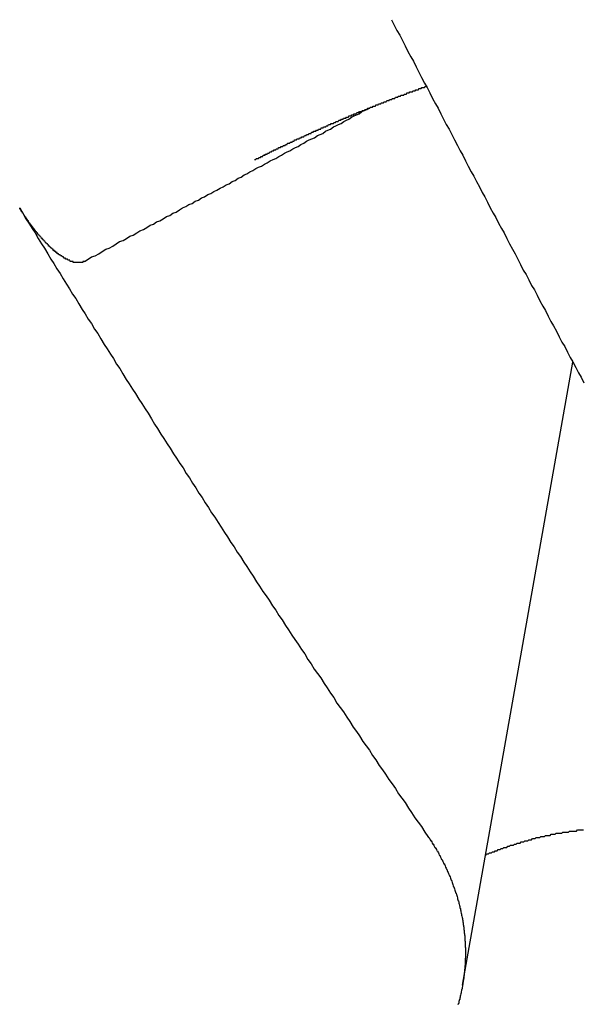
# Model space of a CAD drawing. Extents: x 1107 to 4046, y 937 to 3355.
# Tile 364 of 656: x 2135.718 to 2136.234, y 2669.198 to 2670.098. Entities that reach past the tile are written whole.
import ezdxf

# ---------------------------------------------------------------- set-up
doc = ezdxf.new("R2010")
doc.units = 0
doc.layers.add('KF_VIDA_L___C_REAR', color=7, linetype='CONTINUOUS')

# ---------------------------------------------------------------- blocks, each defined once
blk = doc.blocks.new('KF_VIDA_L___C_REAR')
at = {"layer": 'KF_VIDA_L___C_REAR'}
blk.add_line((-50.855621, 980.001998), (-50.754764, 980.571742), dxfattribs=at)
for points in [[(-50.9207, 980.885, 0), (-50.9182, 980.88, 0), (-50.9157, 980.875, 0), (-50.9131, 980.871, 0), (-50.9106, 980.866, 0), (-50.9081, 980.861, 0), (-50.9056, 980.856, 0), (-50.9031, 980.851, 0), (-50.9006, 980.847, 0), (-50.8981, 980.842, 0), (-50.8956, 980.837, 0), (-50.8931, 980.832, 0), (-50.8906, 980.827, 0), (-50.8881, 980.823, 0), (-50.8855, 980.818, 0), (-50.883, 980.813, 0), (-50.8805, 980.808, 0), (-50.878, 980.804, 0), (-50.8755, 980.799, 0), (-50.873, 980.794, 0), (-50.8705, 980.789, 0), (-50.868, 980.785, 0), (-50.8655, 980.78, 0), (-50.8629, 980.775, 0), (-50.8604, 980.77, 0), (-50.8579, 980.765, 0), (-50.8554, 980.761, 0), (-50.8529, 980.756, 0), (-50.8504, 980.751, 0), (-50.8479, 980.746, 0), (-50.8454, 980.742, 0), (-50.8428, 980.737, 0), (-50.8403, 980.732, 0), (-50.8378, 980.727, 0), (-50.8353, 980.723, 0), (-50.8328, 980.718, 0), (-50.8303, 980.713, 0), (-50.8277, 980.708, 0), (-50.8252, 980.704, 0), (-50.8227, 980.699, 0), (-50.8202, 980.694, 0), (-50.8177, 980.69, 0), (-50.8152, 980.685, 0), (-50.8127, 980.68, 0), (-50.8101, 980.675, 0), (-50.8076, 980.671, 0), (-50.8051, 980.666, 0), (-50.8026, 980.661, 0), (-50.8001, 980.656, 0), (-50.7975, 980.652, 0), (-50.795, 980.647, 0), (-50.7925, 980.642, 0), (-50.79, 980.638, 0), (-50.7875, 980.633, 0), (-50.785, 980.628, 0), (-50.7824, 980.623, 0), (-50.7799, 980.619, 0), (-50.7774, 980.614, 0), (-50.7749, 980.609, 0), (-50.7724, 980.605, 0), (-50.7698, 980.6, 0), (-50.7673, 980.595, 0), (-50.7648, 980.59, 0), (-50.7623, 980.586, 0), (-50.7598, 980.581, 0), (-50.7573, 980.576, 0), (-50.7547, 980.572, 0), (-50.7522, 980.567, 0), (-50.7497, 980.562, 0), (-50.7472, 980.558, 0), (-50.7447, 980.553, 0)], [(-51.0459, 980.757, 0), (-51.0455, 980.757, 0), (-51.0451, 980.757, 0), (-51.0447, 980.757, 0), (-51.0443, 980.758, 0), (-51.0439, 980.758, 0), (-51.0435, 980.758, 0), (-51.0431, 980.758, 0), (-51.0427, 980.758, 0), (-51.0423, 980.758, 0), (-51.0419, 980.759, 0), (-51.0415, 980.759, 0), (-51.0411, 980.759, 0), (-51.0407, 980.759, 0), (-51.0403, 980.759, 0), (-51.0399, 980.76, 0), (-51.0395, 980.76, 0), (-51.0391, 980.76, 0), (-51.0387, 980.76, 0), (-51.0383, 980.76, 0), (-51.0379, 980.761, 0), (-51.0375, 980.761, 0), (-51.0371, 980.761, 0), (-51.0367, 980.761, 0), (-51.0363, 980.761, 0), (-51.036, 980.762, 0), (-51.0356, 980.762, 0), (-51.0352, 980.762, 0), (-51.0348, 980.762, 0), (-51.0344, 980.762, 0), (-51.034, 980.763, 0), (-51.0336, 980.763, 0), (-51.0332, 980.763, 0), (-51.0328, 980.763, 0), (-51.0324, 980.763, 0), (-51.032, 980.764, 0), (-51.0316, 980.764, 0), (-51.0312, 980.764, 0), (-51.0308, 980.764, 0), (-51.0304, 980.764, 0), (-51.03, 980.765, 0), (-51.0296, 980.765, 0), (-51.0292, 980.765, 0), (-51.0288, 980.765, 0), (-51.0284, 980.765, 0), (-51.028, 980.766, 0), (-51.0276, 980.766, 0), (-51.0272, 980.766, 0), (-51.0268, 980.766, 0), (-51.0264, 980.766, 0), (-51.026, 980.767, 0), (-51.0256, 980.767, 0), (-51.0252, 980.767, 0), (-51.0248, 980.767, 0), (-51.0244, 980.767, 0), (-51.024, 980.768, 0), (-51.0236, 980.768, 0), (-51.0232, 980.768, 0), (-51.0228, 980.768, 0), (-51.0224, 980.768, 0), (-51.022, 980.768, 0), (-51.0216, 980.769, 0), (-51.0212, 980.769, 0), (-51.0208, 980.769, 0), (-51.0204, 980.769, 0), (-51.02, 980.769, 0), (-51.0196, 980.77, 0), (-51.0192, 980.77, 0), (-51.0188, 980.77, 0), (-51.0184, 980.77, 0), (-51.018, 980.77, 0), (-51.0176, 980.771, 0), (-51.0172, 980.771, 0), (-51.0168, 980.771, 0), (-51.0164, 980.771, 0), (-51.016, 980.771, 0), (-51.0156, 980.772, 0), (-51.0152, 980.772, 0), (-51.0148, 980.772, 0), (-51.0144, 980.772, 0), (-51.014, 980.772, 0), (-51.0136, 980.772, 0), (-51.0132, 980.773, 0), (-51.0128, 980.773, 0), (-51.0124, 980.773, 0), (-51.012, 980.773, 0), (-51.0116, 980.773, 0), (-51.0112, 980.774, 0), (-51.0108, 980.774, 0), (-51.0104, 980.774, 0), (-51.01, 980.774, 0), (-51.0096, 980.774, 0), (-51.0092, 980.775, 0), (-51.0088, 980.775, 0), (-51.0084, 980.775, 0), (-51.008, 980.775, 0), (-51.0075, 980.775, 0), (-51.0071, 980.776, 0), (-51.0067, 980.776, 0), (-51.0063, 980.776, 0), (-51.0059, 980.776, 0), (-51.0055, 980.776, 0), (-51.0051, 980.776, 0), (-51.0047, 980.777, 0), (-51.0043, 980.777, 0), (-51.0039, 980.777, 0), (-51.0035, 980.777, 0), (-51.0031, 980.777, 0), (-51.0027, 980.778, 0), (-51.0023, 980.778, 0), (-51.0019, 980.778, 0), (-51.0015, 980.778, 0), (-51.0011, 980.778, 0), (-51.0007, 980.778, 0), (-51.0003, 980.779, 0), (-50.9999, 980.779, 0), (-50.9995, 980.779, 0), (-50.9991, 980.779, 0), (-50.9987, 980.779, 0), (-50.9983, 980.78, 0), (-50.9979, 980.78, 0), (-50.9975, 980.78, 0), (-50.997, 980.78, 0), (-50.9966, 980.78, 0), (-50.9962, 980.781, 0), (-50.9958, 980.781, 0), (-50.9954, 980.781, 0), (-50.995, 980.781, 0), (-50.9946, 980.781, 0), (-50.9942, 980.781, 0), (-50.9938, 980.782, 0), (-50.9934, 980.782, 0), (-50.993, 980.782, 0), (-50.9926, 980.782, 0), (-50.9922, 980.782, 0), (-50.9918, 980.783, 0), (-50.9914, 980.783, 0), (-50.991, 980.783, 0), (-50.9906, 980.783, 0), (-50.9901, 980.783, 0), (-50.9897, 980.783, 0), (-50.9893, 980.784, 0), (-50.9889, 980.784, 0), (-50.9885, 980.784, 0), (-50.9881, 980.784, 0), (-50.9877, 980.784, 0), (-50.9873, 980.785, 0), (-50.9869, 980.785, 0), (-50.9865, 980.785, 0), (-50.9861, 980.785, 0), (-50.9857, 980.785, 0), (-50.9853, 980.785, 0), (-50.9849, 980.786, 0), (-50.9845, 980.786, 0), (-50.984, 980.786, 0), (-50.9836, 980.786, 0), (-50.9832, 980.786, 0), (-50.9828, 980.787, 0), (-50.9824, 980.787, 0), (-50.982, 980.787, 0), (-50.9816, 980.787, 0), (-50.9812, 980.787, 0), (-50.9808, 980.787, 0), (-50.9804, 980.788, 0), (-50.98, 980.788, 0), (-50.9796, 980.788, 0), (-50.9791, 980.788, 0), (-50.9787, 980.788, 0), (-50.9783, 980.789, 0), (-50.9779, 980.789, 0), (-50.9775, 980.789, 0), (-50.9771, 980.789, 0), (-50.9767, 980.789, 0), (-50.9763, 980.789, 0), (-50.9759, 980.79, 0), (-50.9755, 980.79, 0), (-50.9751, 980.79, 0), (-50.9747, 980.79, 0), (-50.9742, 980.79, 0), (-50.9738, 980.79, 0), (-50.9734, 980.791, 0), (-50.973, 980.791, 0), (-50.9726, 980.791, 0), (-50.9722, 980.791, 0), (-50.9718, 980.791, 0), (-50.9714, 980.792, 0), (-50.971, 980.792, 0), (-50.9706, 980.792, 0), (-50.9701, 980.792, 0), (-50.9697, 980.792, 0), (-50.9693, 980.792, 0), (-50.9689, 980.793, 0), (-50.9685, 980.793, 0), (-50.9681, 980.793, 0), (-50.9677, 980.793, 0), (-50.9673, 980.793, 0), (-50.9669, 980.793, 0), (-50.9664, 980.794, 0), (-50.966, 980.794, 0), (-50.9656, 980.794, 0), (-50.9652, 980.794, 0), (-50.9648, 980.794, 0), (-50.9644, 980.795, 0), (-50.964, 980.795, 0), (-50.9636, 980.795, 0), (-50.9632, 980.795, 0), (-50.9627, 980.795, 0), (-50.9623, 980.795, 0), (-50.9619, 980.796, 0), (-50.9615, 980.796, 0), (-50.9611, 980.796, 0), (-50.9607, 980.796, 0), (-50.9603, 980.796, 0), (-50.9599, 980.796, 0), (-50.9595, 980.797, 0), (-50.959, 980.797, 0), (-50.9586, 980.797, 0), (-50.9582, 980.797, 0), (-50.9578, 980.797, 0), (-50.9574, 980.797, 0), (-50.957, 980.798, 0), (-50.9566, 980.798, 0), (-50.9562, 980.798, 0), (-50.9557, 980.798, 0), (-50.9553, 980.798, 0), (-50.9549, 980.799, 0), (-50.9545, 980.799, 0), (-50.9541, 980.799, 0), (-50.9537, 980.799, 0), (-50.9533, 980.799, 0), (-50.9528, 980.799, 0), (-50.9524, 980.8, 0), (-50.952, 980.8, 0), (-50.9516, 980.8, 0), (-50.9512, 980.8, 0), (-50.9508, 980.8, 0), (-50.9504, 980.8, 0), (-50.95, 980.801, 0), (-50.9495, 980.801, 0), (-50.9491, 980.801, 0), (-50.9487, 980.801, 0), (-50.9483, 980.801, 0), (-50.9479, 980.801, 0), (-50.9475, 980.802, 0), (-50.9471, 980.802, 0), (-50.9466, 980.802, 0), (-50.9462, 980.802, 0), (-50.9458, 980.802, 0), (-50.9454, 980.802, 0), (-50.945, 980.803, 0), (-50.9446, 980.803, 0), (-50.9442, 980.803, 0), (-50.9437, 980.803, 0), (-50.9433, 980.803, 0), (-50.9429, 980.803, 0), (-50.9425, 980.804, 0), (-50.9421, 980.804, 0), (-50.9417, 980.804, 0), (-50.9412, 980.804, 0), (-50.9408, 980.804, 0), (-50.9404, 980.804, 0), (-50.94, 980.805, 0), (-50.9396, 980.805, 0), (-50.9392, 980.805, 0), (-50.9388, 980.805, 0), (-50.9383, 980.805, 0), (-50.9379, 980.805, 0), (-50.9375, 980.806, 0), (-50.9371, 980.806, 0), (-50.9367, 980.806, 0), (-50.9363, 980.806, 0), (-50.9358, 980.806, 0), (-50.9354, 980.806, 0), (-50.935, 980.807, 0), (-50.9346, 980.807, 0), (-50.9342, 980.807, 0), (-50.9338, 980.807, 0), (-50.9333, 980.807, 0), (-50.9329, 980.807, 0), (-50.9325, 980.808, 0), (-50.9321, 980.808, 0), (-50.9317, 980.808, 0), (-50.9313, 980.808, 0), (-50.9308, 980.808, 0), (-50.9304, 980.808, 0), (-50.93, 980.809, 0), (-50.9296, 980.809, 0), (-50.9292, 980.809, 0), (-50.9288, 980.809, 0), (-50.9283, 980.809, 0), (-50.9279, 980.809, 0), (-50.9275, 980.81, 0), (-50.9271, 980.81, 0), (-50.9267, 980.81, 0), (-50.9262, 980.81, 0), (-50.9258, 980.81, 0), (-50.9254, 980.81, 0), (-50.925, 980.811, 0), (-50.9246, 980.811, 0), (-50.9242, 980.811, 0), (-50.9237, 980.811, 0), (-50.9233, 980.811, 0), (-50.9229, 980.811, 0), (-50.9225, 980.812, 0), (-50.9221, 980.812, 0), (-50.9216, 980.812, 0), (-50.9212, 980.812, 0), (-50.9208, 980.812, 0), (-50.9204, 980.812, 0), (-50.92, 980.813, 0), (-50.9196, 980.813, 0), (-50.9191, 980.813, 0), (-50.9187, 980.813, 0), (-50.9183, 980.813, 0), (-50.9179, 980.813, 0), (-50.9175, 980.813, 0), (-50.917, 980.814, 0), (-50.9166, 980.814, 0), (-50.9162, 980.814, 0), (-50.9158, 980.814, 0), (-50.9154, 980.814, 0), (-50.9149, 980.814, 0), (-50.9145, 980.815, 0), (-50.9141, 980.815, 0), (-50.9137, 980.815, 0), (-50.9133, 980.815, 0), (-50.9128, 980.815, 0), (-50.9124, 980.815, 0), (-50.912, 980.816, 0), (-50.9116, 980.816, 0), (-50.9112, 980.816, 0), (-50.9107, 980.816, 0), (-50.9103, 980.816, 0), (-50.9099, 980.816, 0), (-50.9095, 980.816, 0), (-50.9091, 980.817, 0), (-50.9086, 980.817, 0), (-50.9082, 980.817, 0), (-50.9078, 980.817, 0), (-50.9074, 980.817, 0), (-50.907, 980.817, 0), (-50.9065, 980.818, 0), (-50.9061, 980.818, 0), (-50.9057, 980.818, 0), (-50.9053, 980.818, 0), (-50.9048, 980.818, 0), (-50.9044, 980.818, 0), (-50.904, 980.819, 0), (-50.9036, 980.819, 0), (-50.9032, 980.819, 0), (-50.9027, 980.819, 0), (-50.9023, 980.819, 0), (-50.9019, 980.819, 0), (-50.9015, 980.819, 0), (-50.9011, 980.82, 0), (-50.9006, 980.82, 0), (-50.9002, 980.82, 0), (-50.8998, 980.82, 0), (-50.8994, 980.82, 0), (-50.8989, 980.82, 0), (-50.8985, 980.821, 0), (-50.8981, 980.821, 0), (-50.8977, 980.821, 0), (-50.8972, 980.821, 0), (-50.8968, 980.821, 0), (-50.8964, 980.821, 0), (-50.896, 980.821, 0), (-50.8956, 980.822, 0), (-50.8951, 980.822, 0), (-50.8947, 980.822, 0), (-50.8943, 980.822, 0), (-50.8939, 980.822, 0), (-50.8934, 980.822, 0), (-50.893, 980.823, 0), (-50.8926, 980.823, 0), (-50.8922, 980.823, 0), (-50.8917, 980.823, 0), (-50.8913, 980.823, 0), (-50.8909, 980.823, 0), (-50.8905, 980.823, 0), (-50.8901, 980.824, 0), (-50.8896, 980.824, 0), (-50.8892, 980.824, 0), (-50.8888, 980.824, 0)], [(-51.2013, 980.664, 0), (-51.198, 980.666, 0), (-51.1948, 980.668, 0), (-51.1915, 980.669, 0), (-51.1883, 980.671, 0), (-51.1851, 980.673, 0), (-51.1819, 980.675, 0), (-51.1787, 980.676, 0), (-51.1755, 980.678, 0), (-51.1724, 980.68, 0), (-51.1692, 980.682, 0), (-51.1661, 980.683, 0), (-51.1629, 980.685, 0), (-51.1598, 980.687, 0), (-51.1567, 980.688, 0), (-51.1536, 980.69, 0), (-51.1506, 980.692, 0), (-51.1475, 980.693, 0), (-51.1444, 980.695, 0), (-51.1414, 980.697, 0), (-51.1384, 980.698, 0), (-51.1354, 980.7, 0), (-51.1324, 980.701, 0), (-51.1294, 980.703, 0), (-51.1264, 980.705, 0), (-51.1234, 980.706, 0), (-51.1205, 980.708, 0), (-51.1175, 980.709, 0), (-51.1146, 980.711, 0), (-51.1117, 980.713, 0), (-51.1087, 980.714, 0), (-51.1058, 980.716, 0), (-51.103, 980.717, 0), (-51.1001, 980.719, 0), (-51.0972, 980.72, 0), (-51.0944, 980.722, 0), (-51.0915, 980.723, 0), (-51.0887, 980.725, 0), (-51.0859, 980.726, 0), (-51.083, 980.728, 0), (-51.0802, 980.729, 0), (-51.0774, 980.731, 0), (-51.0747, 980.732, 0), (-51.0719, 980.734, 0), (-51.0691, 980.735, 0), (-51.0664, 980.737, 0), (-51.0636, 980.738, 0), (-51.0609, 980.74, 0), (-51.0582, 980.741, 0), (-51.0555, 980.743, 0), (-51.0528, 980.744, 0), (-51.0501, 980.746, 0), (-51.0474, 980.747, 0), (-51.0448, 980.749, 0), (-51.0421, 980.75, 0), (-51.0394, 980.751, 0), (-51.0368, 980.753, 0), (-51.0342, 980.754, 0), (-51.0316, 980.756, 0), (-51.0289, 980.757, 0), (-51.0263, 980.758, 0), (-51.0238, 980.76, 0), (-51.0212, 980.761, 0), (-51.0186, 980.763, 0), (-51.016, 980.764, 0), (-51.0135, 980.765, 0), (-51.0109, 980.767, 0), (-51.0084, 980.768, 0), (-51.0059, 980.769, 0), (-51.0034, 980.771, 0), (-51.0009, 980.772, 0), (-50.9984, 980.774, 0), (-50.9959, 980.775, 0), (-50.9934, 980.776, 0), (-50.9909, 980.777, 0), (-50.9884, 980.779, 0), (-50.986, 980.78, 0), (-50.9835, 980.781, 0), (-50.9811, 980.783, 0), (-50.9787, 980.784, 0), (-50.9763, 980.785, 0), (-50.9738, 980.787, 0), (-50.9714, 980.788, 0), (-50.969, 980.789, 0), (-50.9667, 980.79, 0), (-50.9643, 980.792, 0), (-50.9619, 980.793, 0), (-50.9595, 980.794, 0), (-50.9572, 980.796, 0), (-50.9548, 980.797, 0), (-50.9525, 980.798, 0), (-50.9502, 980.799, 0), (-50.9479, 980.801, 0), (-50.9455, 980.802, 0), (-50.9432, 980.803, 0), (-50.9409, 980.804, 0)], [(-51.2013, 980.664, 0), (-51.2014, 980.664, 0), (-51.2015, 980.664, 0), (-51.2017, 980.664, 0), (-51.2018, 980.664, 0), (-51.2019, 980.664, 0), (-51.202, 980.664, 0), (-51.2021, 980.664, 0), (-51.2023, 980.664, 0), (-51.2024, 980.664, 0), (-51.2025, 980.664, 0), (-51.2026, 980.664, 0), (-51.2028, 980.664, 0), (-51.2029, 980.663, 0), (-51.203, 980.663, 0), (-51.2031, 980.663, 0), (-51.2033, 980.663, 0), (-51.2034, 980.663, 0), (-51.2035, 980.663, 0), (-51.2037, 980.663, 0), (-51.2038, 980.663, 0), (-51.2039, 980.663, 0), (-51.2041, 980.663, 0), (-51.2042, 980.663, 0), (-51.2044, 980.663, 0), (-51.2045, 980.663, 0), (-51.2046, 980.663, 0), (-51.2048, 980.663, 0), (-51.2049, 980.663, 0), (-51.2051, 980.663, 0), (-51.2052, 980.663, 0), (-51.2053, 980.663, 0), (-51.2055, 980.663, 0), (-51.2056, 980.663, 0), (-51.2058, 980.663, 0), (-51.2059, 980.663, 0), (-51.2061, 980.663, 0), (-51.2062, 980.663, 0), (-51.2064, 980.663, 0), (-51.2065, 980.663, 0), (-51.2067, 980.663, 0), (-51.2068, 980.663, 0), (-51.207, 980.663, 0), (-51.2071, 980.663, 0), (-51.2073, 980.663, 0), (-51.2074, 980.663, 0), (-51.2076, 980.663, 0), (-51.2077, 980.663, 0), (-51.2079, 980.663, 0), (-51.208, 980.663, 0), (-51.2082, 980.663, 0), (-51.2083, 980.663, 0), (-51.2085, 980.663, 0), (-51.2086, 980.663, 0), (-51.2088, 980.663, 0), (-51.2089, 980.663, 0), (-51.2091, 980.663, 0), (-51.2092, 980.663, 0), (-51.2094, 980.663, 0), (-51.2096, 980.663, 0), (-51.2097, 980.663, 0), (-51.2099, 980.663, 0), (-51.21, 980.663, 0), (-51.2102, 980.663, 0), (-51.2103, 980.663, 0), (-51.2105, 980.663, 0), (-51.2106, 980.663, 0), (-51.2108, 980.663, 0), (-51.211, 980.663, 0), (-51.2111, 980.663, 0), (-51.2113, 980.663, 0), (-51.2114, 980.663, 0), (-51.2116, 980.663, 0), (-51.2117, 980.664, 0), (-51.2119, 980.664, 0), (-51.2121, 980.664, 0), (-51.2122, 980.664, 0), (-51.2124, 980.664, 0), (-51.2125, 980.664, 0), (-51.2127, 980.664, 0), (-51.2129, 980.664, 0), (-51.213, 980.664, 0), (-51.2132, 980.664, 0), (-51.2134, 980.664, 0), (-51.2135, 980.664, 0), (-51.2137, 980.664, 0), (-51.2139, 980.664, 0), (-51.214, 980.664, 0), (-51.2142, 980.664, 0), (-51.2144, 980.664, 0), (-51.2145, 980.664, 0), (-51.2147, 980.665, 0), (-51.2149, 980.665, 0), (-51.2151, 980.665, 0), (-51.2153, 980.665, 0), (-51.2154, 980.665, 0), (-51.2156, 980.665, 0), (-51.2158, 980.665, 0), (-51.216, 980.665, 0), (-51.2162, 980.665, 0), (-51.2163, 980.665, 0), (-51.2165, 980.665, 0), (-51.2167, 980.665, 0), (-51.2169, 980.666, 0), (-51.2171, 980.666, 0), (-51.2173, 980.666, 0), (-51.2174, 980.666, 0), (-51.2176, 980.666, 0), (-51.2178, 980.666, 0), (-51.218, 980.666, 0), (-51.2182, 980.666, 0), (-51.2184, 980.666, 0), (-51.2186, 980.666, 0), (-51.2188, 980.667, 0), (-51.219, 980.667, 0), (-51.2191, 980.667, 0), (-51.2193, 980.667, 0), (-51.2195, 980.667, 0), (-51.2197, 980.667, 0), (-51.2199, 980.667, 0), (-51.2201, 980.667, 0), (-51.2203, 980.667, 0), (-51.2205, 980.668, 0), (-51.2207, 980.668, 0), (-51.2209, 980.668, 0), (-51.2211, 980.668, 0), (-51.2213, 980.668, 0), (-51.2215, 980.668, 0), (-51.2217, 980.668, 0), (-51.2219, 980.668, 0), (-51.2221, 980.669, 0), (-51.2223, 980.669, 0), (-51.2224, 980.669, 0), (-51.2226, 980.669, 0), (-51.2228, 980.669, 0), (-51.223, 980.669, 0), (-51.2232, 980.669, 0), (-51.2234, 980.669, 0), (-51.2236, 980.67, 0), (-51.2238, 980.67, 0), (-51.224, 980.67, 0), (-51.2242, 980.67, 0), (-51.2244, 980.67, 0), (-51.2246, 980.67, 0), (-51.2248, 980.67, 0), (-51.225, 980.671, 0), (-51.2252, 980.671, 0), (-51.2254, 980.671, 0), (-51.2256, 980.671, 0), (-51.2258, 980.671, 0), (-51.226, 980.671, 0), (-51.2262, 980.671, 0), (-51.2264, 980.672, 0), (-51.2266, 980.672, 0), (-51.2268, 980.672, 0), (-51.227, 980.672, 0), (-51.2272, 980.672, 0), (-51.2274, 980.672, 0), (-51.2275, 980.672, 0), (-51.2277, 980.673, 0), (-51.2279, 980.673, 0), (-51.2281, 980.673, 0), (-51.2283, 980.673, 0), (-51.2285, 980.673, 0), (-51.2287, 980.673, 0), (-51.2289, 980.674, 0), (-51.2291, 980.674, 0), (-51.2293, 980.674, 0), (-51.2295, 980.674, 0), (-51.2297, 980.674, 0), (-51.2299, 980.674, 0), (-51.2301, 980.675, 0), (-51.2303, 980.675, 0), (-51.2305, 980.675, 0), (-51.2307, 980.675, 0), (-51.2309, 980.675, 0), (-51.2311, 980.676, 0), (-51.2313, 980.676, 0), (-51.2315, 980.676, 0), (-51.2317, 980.676, 0), (-51.2319, 980.676, 0), (-51.2321, 980.676, 0), (-51.2323, 980.677, 0), (-51.2325, 980.677, 0), (-51.2327, 980.677, 0), (-51.2329, 980.677, 0), (-51.2331, 980.677, 0), (-51.2333, 980.678, 0), (-51.2335, 980.678, 0), (-51.2337, 980.678, 0), (-51.234, 980.678, 0), (-51.2342, 980.678, 0), (-51.2344, 980.679, 0), (-51.2346, 980.679, 0), (-51.2348, 980.679, 0), (-51.235, 980.679, 0), (-51.2352, 980.68, 0), (-51.2354, 980.68, 0), (-51.2356, 980.68, 0), (-51.2359, 980.68, 0), (-51.2361, 980.68, 0), (-51.2363, 980.681, 0), (-51.2365, 980.681, 0), (-51.2367, 980.681, 0), (-51.2369, 980.681, 0), (-51.2371, 980.681, 0), (-51.2374, 980.682, 0), (-51.2376, 980.682, 0), (-51.2378, 980.682, 0), (-51.238, 980.682, 0), (-51.2382, 980.683, 0), (-51.2384, 980.683, 0), (-51.2387, 980.683, 0), (-51.2389, 980.683, 0), (-51.2391, 980.684, 0), (-51.2393, 980.684, 0), (-51.2395, 980.684, 0), (-51.2397, 980.684, 0), (-51.2399, 980.685, 0), (-51.2402, 980.685, 0), (-51.2404, 980.685, 0), (-51.2406, 980.685, 0), (-51.2408, 980.685, 0), (-51.241, 980.686, 0), (-51.2412, 980.686, 0), (-51.2414, 980.686, 0), (-51.2417, 980.686, 0), (-51.2419, 980.687, 0), (-51.2421, 980.687, 0), (-51.2423, 980.687, 0), (-51.2425, 980.687, 0), (-51.2427, 980.688, 0), (-51.2429, 980.688, 0), (-51.2431, 980.688, 0), (-51.2434, 980.688, 0), (-51.2436, 980.689, 0), (-51.2438, 980.689, 0), (-51.244, 980.689, 0), (-51.2442, 980.689, 0), (-51.2444, 980.69, 0), (-51.2446, 980.69, 0), (-51.2448, 980.69, 0), (-51.245, 980.69, 0), (-51.2452, 980.691, 0), (-51.2454, 980.691, 0), (-51.2456, 980.691, 0), (-51.2458, 980.691, 0), (-51.246, 980.692, 0), (-51.2462, 980.692, 0), (-51.2464, 980.692, 0), (-51.2466, 980.692, 0), (-51.2468, 980.693, 0), (-51.247, 980.693, 0), (-51.2472, 980.693, 0), (-51.2474, 980.693, 0), (-51.2476, 980.694, 0), (-51.2478, 980.694, 0), (-51.248, 980.694, 0), (-51.2482, 980.694, 0), (-51.2484, 980.695, 0), (-51.2486, 980.695, 0), (-51.2488, 980.695, 0), (-51.249, 980.696, 0), (-51.2492, 980.696, 0), (-51.2494, 980.696, 0), (-51.2496, 980.696, 0), (-51.2498, 980.697, 0), (-51.25, 980.697, 0), (-51.2502, 980.697, 0), (-51.2504, 980.697, 0), (-51.2507, 980.698, 0), (-51.2509, 980.698, 0), (-51.2511, 980.698, 0), (-51.2513, 980.699, 0), (-51.2515, 980.699, 0), (-51.2517, 980.699, 0), (-51.2519, 980.699, 0), (-51.2521, 980.7, 0), (-51.2523, 980.7, 0), (-51.2525, 980.7, 0), (-51.2527, 980.701, 0), (-51.2529, 980.701, 0), (-51.2531, 980.701, 0), (-51.2533, 980.701, 0), (-51.2535, 980.702, 0), (-51.2537, 980.702, 0), (-51.2539, 980.702, 0), (-51.2542, 980.703, 0), (-51.2544, 980.703, 0), (-51.2546, 980.703, 0), (-51.2548, 980.704, 0), (-51.255, 980.704, 0), (-51.2552, 980.704, 0), (-51.2554, 980.704, 0), (-51.2556, 980.705, 0), (-51.2558, 980.705, 0), (-51.256, 980.705, 0), (-51.2562, 980.706, 0), (-51.2564, 980.706, 0), (-51.2566, 980.706, 0), (-51.2568, 980.707, 0), (-51.257, 980.707, 0), (-51.2572, 980.707, 0), (-51.2574, 980.708, 0), (-51.2577, 980.708, 0), (-51.2579, 980.708, 0), (-51.2581, 980.709, 0), (-51.2583, 980.709, 0), (-51.2585, 980.709, 0), (-51.2587, 980.709, 0), (-51.2589, 980.71, 0), (-51.2591, 980.71, 0), (-51.2593, 980.71, 0), (-51.2595, 980.711, 0), (-51.2597, 980.711, 0), (-51.2599, 980.711, 0), (-51.2601, 980.712, 0), (-51.2603, 980.712, 0), (-51.2605, 980.712, 0), (-51.2606, 980.713, 0)], [(-51.2606, 980.713, 0), (-51.2578, 980.708, 0), (-51.255, 980.703, 0), (-51.2521, 980.699, 0), (-51.2493, 980.694, 0), (-51.2464, 980.69, 0), (-51.2436, 980.685, 0), (-51.2407, 980.68, 0), (-51.2379, 980.676, 0), (-51.235, 980.671, 0), (-51.2322, 980.666, 0), (-51.2293, 980.662, 0), (-51.2265, 980.657, 0), (-51.2236, 980.653, 0), (-51.2208, 980.648, 0), (-51.2179, 980.643, 0), (-51.215, 980.639, 0), (-51.2122, 980.634, 0), (-51.2093, 980.63, 0), (-51.2065, 980.625, 0), (-51.2036, 980.62, 0), (-51.2007, 980.616, 0), (-51.1979, 980.611, 0), (-51.195, 980.607, 0), (-51.1921, 980.602, 0), (-51.1892, 980.598, 0), (-51.1864, 980.593, 0), (-51.1835, 980.588, 0), (-51.1806, 980.584, 0), (-51.1777, 980.579, 0), (-51.1749, 980.575, 0), (-51.172, 980.57, 0), (-51.1691, 980.566, 0), (-51.1662, 980.561, 0), (-51.1633, 980.556, 0), (-51.1605, 980.552, 0), (-51.1576, 980.547, 0), (-51.1547, 980.543, 0), (-51.1518, 980.538, 0), (-51.1489, 980.534, 0), (-51.146, 980.529, 0), (-51.1431, 980.525, 0), (-51.1402, 980.52, 0), (-51.1373, 980.515, 0), (-51.1345, 980.511, 0), (-51.1316, 980.506, 0), (-51.1287, 980.502, 0), (-51.1258, 980.497, 0), (-51.1229, 980.493, 0), (-51.12, 980.488, 0), (-51.1171, 980.484, 0), (-51.1142, 980.479, 0), (-51.1112, 980.475, 0), (-51.1083, 980.47, 0), (-51.1054, 980.466, 0), (-51.1025, 980.461, 0), (-51.0996, 980.457, 0), (-51.0967, 980.452, 0), (-51.0938, 980.448, 0), (-51.0909, 980.443, 0), (-51.088, 980.439, 0), (-51.0851, 980.434, 0), (-51.0821, 980.43, 0), (-51.0792, 980.425, 0), (-51.0763, 980.421, 0), (-51.0734, 980.416, 0), (-51.0705, 980.412, 0), (-51.0675, 980.407, 0), (-51.0646, 980.403, 0), (-51.0617, 980.398, 0), (-51.0588, 980.394, 0), (-51.0558, 980.389, 0), (-51.0529, 980.385, 0), (-51.05, 980.38, 0), (-51.0471, 980.376, 0), (-51.0441, 980.371, 0), (-51.0412, 980.367, 0), (-51.0383, 980.362, 0), (-51.0353, 980.358, 0), (-51.0324, 980.354, 0), (-51.0295, 980.349, 0), (-51.0265, 980.345, 0), (-51.0236, 980.34, 0), (-51.0206, 980.336, 0), (-51.0177, 980.331, 0), (-51.0148, 980.327, 0), (-51.0118, 980.322, 0), (-51.0089, 980.318, 0), (-51.0059, 980.314, 0), (-51.003, 980.309, 0), (-51, 980.305, 0), (-50.9971, 980.3, 0), (-50.9941, 980.296, 0), (-50.9912, 980.291, 0), (-50.9882, 980.287, 0), (-50.9853, 980.283, 0), (-50.9823, 980.278, 0), (-50.9794, 980.274, 0), (-50.9764, 980.269, 0), (-50.9735, 980.265, 0), (-50.9705, 980.26, 0), (-50.9676, 980.256, 0), (-50.9646, 980.252, 0), (-50.9616, 980.247, 0), (-50.9587, 980.243, 0), (-50.9557, 980.238, 0), (-50.9527, 980.234, 0), (-50.9498, 980.23, 0), (-50.9468, 980.225, 0), (-50.9439, 980.221, 0), (-50.9409, 980.217, 0), (-50.9379, 980.212, 0), (-50.9349, 980.208, 0), (-50.932, 980.203, 0), (-50.929, 980.199, 0), (-50.926, 980.195, 0), (-50.9231, 980.19, 0), (-50.9201, 980.186, 0), (-50.9171, 980.182, 0), (-50.9141, 980.177, 0), (-50.9112, 980.173, 0), (-50.9082, 980.169, 0), (-50.9052, 980.164, 0), (-50.9022, 980.16, 0), (-50.8992, 980.155, 0), (-50.8963, 980.151, 0), (-50.8933, 980.147, 0), (-50.8903, 980.142, 0), (-50.8873, 980.138, 0)], [(-50.8345, 980.121, 0), (-50.8336, 980.122, 0), (-50.8328, 980.122, 0), (-50.8319, 980.122, 0), (-50.831, 980.123, 0), (-50.8301, 980.123, 0), (-50.8293, 980.123, 0), (-50.8284, 980.124, 0), (-50.8275, 980.124, 0), (-50.8266, 980.124, 0), (-50.8258, 980.125, 0), (-50.8249, 980.125, 0), (-50.824, 980.125, 0), (-50.8231, 980.126, 0), (-50.8223, 980.126, 0), (-50.8214, 980.126, 0), (-50.8205, 980.127, 0), (-50.8196, 980.127, 0), (-50.8188, 980.127, 0), (-50.8179, 980.128, 0), (-50.817, 980.128, 0), (-50.8161, 980.128, 0), (-50.8153, 980.128, 0), (-50.8144, 980.129, 0), (-50.8135, 980.129, 0), (-50.8127, 980.129, 0), (-50.8118, 980.13, 0), (-50.8109, 980.13, 0), (-50.81, 980.13, 0), (-50.8092, 980.13, 0), (-50.8083, 980.131, 0), (-50.8074, 980.131, 0), (-50.8065, 980.131, 0), (-50.8057, 980.132, 0), (-50.8048, 980.132, 0), (-50.8039, 980.132, 0), (-50.8031, 980.132, 0), (-50.8022, 980.133, 0), (-50.8013, 980.133, 0), (-50.8005, 980.133, 0), (-50.7996, 980.133, 0), (-50.7987, 980.134, 0), (-50.7978, 980.134, 0), (-50.797, 980.134, 0), (-50.7961, 980.134, 0), (-50.7952, 980.135, 0), (-50.7944, 980.135, 0), (-50.7935, 980.135, 0), (-50.7926, 980.135, 0), (-50.7918, 980.136, 0), (-50.7909, 980.136, 0), (-50.7901, 980.136, 0), (-50.7892, 980.136, 0), (-50.7883, 980.137, 0), (-50.7875, 980.137, 0), (-50.7866, 980.137, 0), (-50.7858, 980.137, 0), (-50.7849, 980.137, 0), (-50.784, 980.138, 0), (-50.7832, 980.138, 0), (-50.7823, 980.138, 0), (-50.7815, 980.138, 0), (-50.7806, 980.138, 0), (-50.7798, 980.139, 0), (-50.7789, 980.139, 0), (-50.778, 980.139, 0), (-50.7772, 980.139, 0), (-50.7763, 980.139, 0), (-50.7755, 980.139, 0), (-50.7746, 980.14, 0), (-50.7737, 980.14, 0), (-50.7729, 980.14, 0), (-50.772, 980.14, 0), (-50.7711, 980.14, 0), (-50.7702, 980.141, 0), (-50.7694, 980.141, 0), (-50.7685, 980.141, 0), (-50.7676, 980.141, 0), (-50.7667, 980.141, 0), (-50.7658, 980.141, 0), (-50.765, 980.141, 0), (-50.7641, 980.142, 0), (-50.7632, 980.142, 0), (-50.7623, 980.142, 0), (-50.7614, 980.142, 0), (-50.7605, 980.142, 0), (-50.7596, 980.142, 0), (-50.7587, 980.142, 0), (-50.7578, 980.143, 0), (-50.7569, 980.143, 0), (-50.756, 980.143, 0), (-50.7551, 980.143, 0), (-50.7542, 980.143, 0), (-50.7533, 980.143, 0), (-50.7524, 980.143, 0), (-50.7515, 980.143, 0), (-50.7506, 980.144, 0), (-50.7497, 980.144, 0), (-50.7488, 980.144, 0), (-50.7479, 980.144, 0), (-50.747, 980.144, 0), (-50.7461, 980.144, 0), (-50.7451, 980.144, 0)], [(-50.8873, 980.138, 0), (-50.8868, 980.137, 0), (-50.8863, 980.137, 0), (-50.8858, 980.136, 0), (-50.8853, 980.135, 0), (-50.8848, 980.134, 0), (-50.8844, 980.134, 0), (-50.8839, 980.133, 0), (-50.8834, 980.132, 0), (-50.8829, 980.131, 0), (-50.8824, 980.131, 0), (-50.882, 980.13, 0), (-50.8815, 980.129, 0), (-50.881, 980.128, 0), (-50.8806, 980.128, 0), (-50.8801, 980.127, 0), (-50.8796, 980.126, 0), (-50.8792, 980.125, 0), (-50.8787, 980.125, 0), (-50.8783, 980.124, 0), (-50.8778, 980.123, 0), (-50.8774, 980.122, 0), (-50.877, 980.121, 0), (-50.8765, 980.121, 0), (-50.8761, 980.12, 0), (-50.8757, 980.119, 0), (-50.8752, 980.118, 0), (-50.8748, 980.117, 0), (-50.8744, 980.117, 0), (-50.874, 980.116, 0), (-50.8736, 980.115, 0), (-50.8732, 980.114, 0), (-50.8728, 980.113, 0), (-50.8724, 980.113, 0), (-50.872, 980.112, 0), (-50.8716, 980.111, 0), (-50.8712, 980.11, 0), (-50.8708, 980.109, 0), (-50.8704, 980.108, 0), (-50.87, 980.108, 0), (-50.8697, 980.107, 0), (-50.8693, 980.106, 0), (-50.8689, 980.105, 0), (-50.8685, 980.104, 0), (-50.8682, 980.103, 0), (-50.8678, 980.103, 0), (-50.8675, 980.102, 0), (-50.8671, 980.101, 0), (-50.8668, 980.1, 0), (-50.8664, 980.099, 0), (-50.8661, 980.098, 0), (-50.8658, 980.098, 0), (-50.8654, 980.097, 0), (-50.8651, 980.096, 0), (-50.8648, 980.095, 0), (-50.8645, 980.094, 0), (-50.8641, 980.093, 0), (-50.8638, 980.092, 0), (-50.8635, 980.092, 0), (-50.8632, 980.091, 0), (-50.8629, 980.09, 0), (-50.8626, 980.089, 0), (-50.8623, 980.088, 0), (-50.8621, 980.087, 0), (-50.8618, 980.086, 0), (-50.8615, 980.086, 0), (-50.8612, 980.085, 0), (-50.861, 980.084, 0), (-50.8607, 980.083, 0), (-50.8604, 980.082, 0), (-50.8602, 980.081, 0), (-50.8599, 980.08, 0), (-50.8597, 980.079, 0), (-50.8594, 980.079, 0), (-50.8592, 980.078, 0), (-50.859, 980.077, 0), (-50.8587, 980.076, 0), (-50.8585, 980.075, 0), (-50.8583, 980.074, 0), (-50.8581, 980.073, 0), (-50.8579, 980.072, 0), (-50.8576, 980.072, 0), (-50.8574, 980.071, 0), (-50.8572, 980.07, 0), (-50.8571, 980.069, 0), (-50.8569, 980.068, 0), (-50.8567, 980.067, 0), (-50.8565, 980.066, 0), (-50.8563, 980.065, 0), (-50.8562, 980.065, 0), (-50.856, 980.064, 0), (-50.8558, 980.063, 0), (-50.8557, 980.062, 0), (-50.8555, 980.061, 0), (-50.8554, 980.06, 0), (-50.8552, 980.059, 0), (-50.8551, 980.058, 0), (-50.855, 980.057, 0), (-50.8548, 980.057, 0), (-50.8547, 980.056, 0), (-50.8546, 980.055, 0), (-50.8545, 980.054, 0), (-50.8544, 980.053, 0), (-50.8543, 980.052, 0), (-50.8542, 980.051, 0), (-50.8541, 980.05, 0), (-50.854, 980.049, 0), (-50.8539, 980.049, 0), (-50.8538, 980.048, 0), (-50.8537, 980.047, 0), (-50.8537, 980.046, 0), (-50.8536, 980.045, 0), (-50.8535, 980.044, 0), (-50.8535, 980.043, 0), (-50.8534, 980.042, 0), (-50.8534, 980.041, 0), (-50.8533, 980.041, 0), (-50.8533, 980.04, 0), (-50.8532, 980.039, 0), (-50.8532, 980.038, 0), (-50.8532, 980.037, 0), (-50.8531, 980.036, 0), (-50.8531, 980.035, 0), (-50.8531, 980.034, 0), (-50.8531, 980.033, 0), (-50.8531, 980.033, 0), (-50.8531, 980.032, 0), (-50.8531, 980.031, 0), (-50.8531, 980.03, 0), (-50.8531, 980.029, 0), (-50.8531, 980.028, 0), (-50.8531, 980.027, 0), (-50.8532, 980.026, 0), (-50.8532, 980.026, 0), (-50.8532, 980.025, 0), (-50.8533, 980.024, 0), (-50.8533, 980.023, 0), (-50.8533, 980.022, 0), (-50.8534, 980.021, 0), (-50.8534, 980.02, 0), (-50.8535, 980.02, 0), (-50.8536, 980.019, 0), (-50.8536, 980.018, 0), (-50.8537, 980.017, 0), (-50.8538, 980.016, 0), (-50.8539, 980.015, 0), (-50.8539, 980.014, 0), (-50.854, 980.014, 0), (-50.8541, 980.013, 0), (-50.8542, 980.012, 0), (-50.8543, 980.011, 0), (-50.8544, 980.01, 0), (-50.8545, 980.009, 0), (-50.8546, 980.008, 0), (-50.8548, 980.008, 0), (-50.8549, 980.007, 0), (-50.855, 980.006, 0), (-50.8551, 980.005, 0), (-50.8553, 980.004, 0), (-50.8554, 980.003, 0), (-50.8555, 980.003, 0), (-50.8557, 980.002, 0), (-50.8558, 980.001, 0), (-50.856, 980, 0), (-50.8561, 979.999, 0), (-50.8563, 979.998, 0), (-50.8565, 979.998, 0), (-50.8566, 979.997, 0), (-50.8568, 979.996, 0), (-50.857, 979.995, 0), (-50.8572, 979.994, 0), (-50.8573, 979.994, 0), (-50.8575, 979.993, 0), (-50.8577, 979.992, 0), (-50.8579, 979.991, 0), (-50.8581, 979.99, 0), (-50.8583, 979.989, 0), (-50.8585, 979.989, 0), (-50.8588, 979.988, 0), (-50.859, 979.987, 0), (-50.8592, 979.986, 0), (-50.8594, 979.985, 0), (-50.8597, 979.985, 0), (-50.8599, 979.984, 0)]]:
    blk.add_polyline3d(points, dxfattribs=at)

msp = doc.modelspace()

# ---------------------------------------------------------------- block references
at = {"layer": 'KF_VIDA_L___C_REAR'}
msp.add_blockref('KF_VIDA_L___C_REAR', (2186.97908, 1689.21316), dxfattribs=at)

doc.saveas('drawing.dxf')
